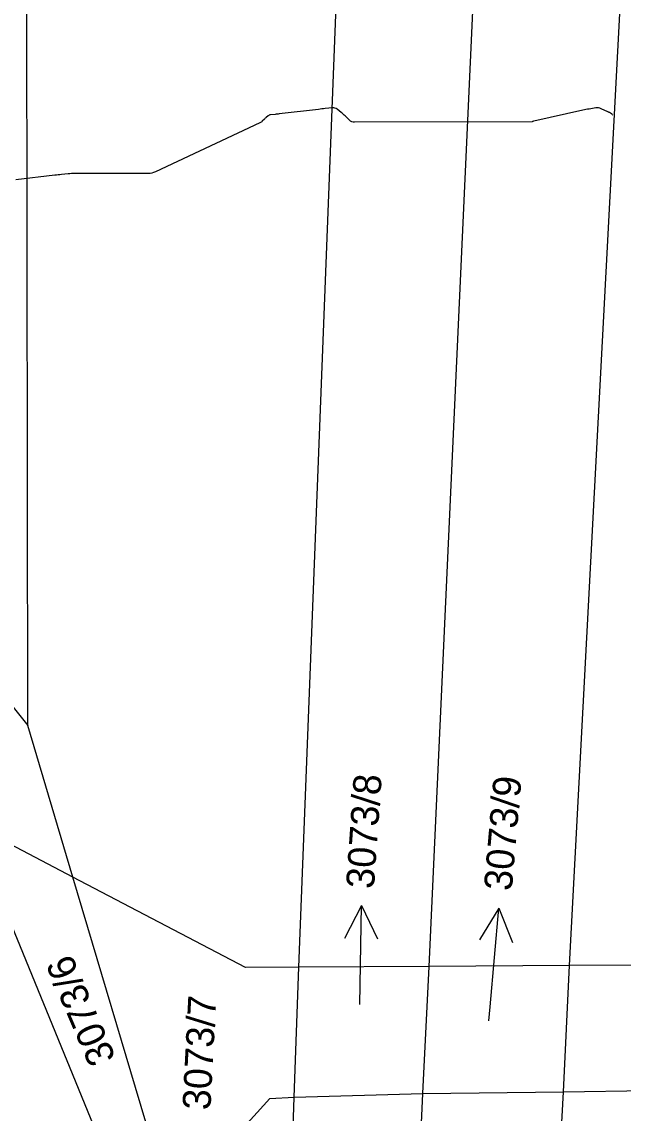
# Model space of a CAD drawing. Extents: x -534410 to -534262, y -1190162 to -1189584.
# Drawn here: x -534347.25 to -534329, y -1189946.91 to -1189913.8 of the extents above; entities that cross this region are included whole.
import ezdxf

# ---------------------------------------------------------------- set-up
doc = ezdxf.new("R2010")
doc.units = 0
for name, color, linetype in [('31', 7, 'Continuous'), ('Hranice parcel', 7, 'Continuous'), ('Parcelní čísla', 7, 'Continuous'), ('Pop  PČ popisy', 7, 'Continuous')]:
    doc.layers.add(name, color=color, linetype=linetype)

msp = doc.modelspace()

# ---------------------------------------------------------------- linework, layer by layer
at = {"layer": '31'}
msp.add_lwpolyline([(-534329.315, -1189916.632), (-534329.322, -1189916.618), (-534329.331, -1189916.606), (-534329.342, -1189916.596), (-534329.355, -1189916.587), (-534329.41, -1189916.555), (-534329.424, -1189916.547), (-534329.438, -1189916.54), (-534329.452, -1189916.533), (-534329.467, -1189916.526), (-534329.667, -1189916.436), (-534329.705, -1189916.421), (-534329.745, -1189916.413), (-534329.785, -1189916.41), (-534329.826, -1189916.414), (-534330.031, -1189916.445), (-534330.079, -1189916.453), (-534330.127, -1189916.462), (-534330.175, -1189916.471), (-534330.222, -1189916.481), (-534331.706, -1189916.814), (-534331.717, -1189916.816), (-534331.739, -1189916.819), (-534331.743, -1189916.821), (-534331.746, -1189916.824), (-534331.751, -1189916.83), (-534331.754, -1189916.833), (-534331.758, -1189916.834), (-534337.153, -1189916.844), (-534337.196, -1189916.841), (-534337.236, -1189916.829), (-534337.272, -1189916.81), (-534337.306, -1189916.783), (-534337.441, -1189916.654), (-534337.47, -1189916.627), (-534337.499, -1189916.6), (-534337.529, -1189916.575), (-534337.559, -1189916.55), (-534337.682, -1189916.451), (-534337.713, -1189916.429), (-534337.747, -1189916.415), (-534337.783, -1189916.409), (-534337.822, -1189916.409), (-534338.044, -1189916.433), (-534338.094, -1189916.438), (-534338.144, -1189916.443), (-534338.195, -1189916.449), (-534338.245, -1189916.455), (-534339.438, -1189916.593), (-534339.469, -1189916.597), (-534339.499, -1189916.6), (-534339.53, -1189916.604), (-534339.56, -1189916.607), (-534339.705, -1189916.623), (-534339.723, -1189916.626), (-534339.741, -1189916.632), (-534339.757, -1189916.64), (-534339.773, -1189916.651), (-534339.833, -1189916.7), (-534339.847, -1189916.713), (-534339.862, -1189916.726), (-534339.876, -1189916.739), (-534339.89, -1189916.752), (-534339.954, -1189916.815), (-534339.969, -1189916.829), (-534339.986, -1189916.842), (-534340.004, -1189916.853), (-534340.023, -1189916.863), (-534343.199, -1189918.354), (-534343.25, -1189918.374), (-534343.302, -1189918.389), (-534343.356, -1189918.398), (-534343.41, -1189918.401), (-534343.688, -1189918.401), (-534343.799, -1189918.401), (-534344.131, -1189918.401), (-534344.297, -1189918.401), (-534345.189, -1189918.401), (-534345.355, -1189918.401), (-534345.642, -1189918.401), (-534345.693, -1189918.402), (-534345.743, -1189918.404), (-534345.793, -1189918.407), (-534345.843, -1189918.412), (-534346.044, -1189918.433), (-534346.094, -1189918.438), (-534346.144, -1189918.443), (-534346.195, -1189918.449), (-534346.245, -1189918.455), (-534347.437, -1189918.593)], dxfattribs=at)
at = {"layer": 'Hranice parcel'}
for p, q in [((-534354.73, -1189925.6), (-534347.07, -1189935.15)), ((-534345.7, -1189939.75), (-534347.07, -1189935.15)), ((-534345.7, -1189939.75), (-534348.85, -1189938.1)), ((-534342.72, -1189949.77), (-534345.7, -1189939.75)), ((-534340.46, -1189942.49), (-534345.7, -1189939.75)), ((-534338.84, -1189942.48), (-534340.46, -1189942.49)), ((-534338.98, -1189946.42), (-534338.84, -1189942.48)), ((-534334.89, -1189942.46), (-534338.84, -1189942.48)), ((-534335.08, -1189946.31), (-534334.89, -1189942.46)), ((-534330.63, -1189942.43), (-534334.89, -1189942.46)), ((-534330.81, -1189946.26), (-534330.63, -1189942.43)), ((-534323.08, -1189942.39), (-534330.63, -1189942.43)), ((-534335.08, -1189946.31), (-534330.81, -1189946.26)), ((-534330.81, -1189946.26), (-534323.33, -1189946.13)), ((-534339.54, -1189960.43), (-534338.98, -1189946.42)), ((-534338.98, -1189946.42), (-534335.08, -1189946.31)), ((-534336.09, -1189968.55), (-534335.08, -1189946.31))]:
    msp.add_line(p, q, dxfattribs=at)
for points in [[(-534347.07, -1189935.15), (-534347.12, -1189900.1), (-534346.3, -1189826.77), (-534344.77, -1189736.43), (-534342.85, -1189658.07), (-534338.334, -1189584.47)], [(-534338.84, -1189942.48), (-534336.49, -1189881.83), (-534334.78, -1189743.85), (-534331.25, -1189619.05), (-534329.563, -1189584.47)], [(-534334.89, -1189942.46), (-534332.03, -1189880.06), (-534330.32, -1189744.92), (-534329.292, -1189689.47)], [(-534330.63, -1189942.43), (-534326.4, -1189862.47), (-534326.07, -1189744.82), (-534325.539, -1189689.47)], [(-534348.85, -1189938.1), (-534348.39, -1189939.21), (-534348.2, -1189939.68), (-534344.29, -1189949.21), (-534344.09, -1189949.7), (-534343.61, -1189950.82)], [(-534333.52, -1189974.6), (-534331.59, -1189960.61), (-534330.81, -1189946.26)], [(-534342.72, -1189949.77), (-534339.72, -1189946.46), (-534338.98, -1189946.42)]]:
    msp.add_lwpolyline(points, dxfattribs=at)
at = {"layer": 'Pop  PČ popisy'}
for p, q in [((-534336.941, -1189940.61), (-534337.459, -1189941.603)), ((-534336.993, -1189943.611), (-534336.941, -1189940.61)), ((-534336.941, -1189940.61), (-534336.457, -1189941.621)), ((-534332.773, -1189940.689), (-534333.36, -1189941.643)), ((-534333.035, -1189943.679), (-534332.773, -1189940.689)), ((-534332.773, -1189940.689), (-534332.362, -1189941.731)), ((-534333.075, -1189944.109), (-534333.035, -1189943.679))]:
    msp.add_line(p, q, dxfattribs=at)

# ---------------------------------------------------------------- texts
at = {"layer": 'Parcelní čísla'}
for s, rotation, p in [('3073/8', 86, (-534336.565, -1189940.116)), ('3073/9', 85, (-534332.381, -1189940.181)), ('3073/6', 113.2477, (-534344.387, -1189945.236)), ('3073/7', 87, (-534341.529, -1189946.826))]:
    msp.add_text(s, height=0.85, rotation=rotation, dxfattribs=at).set_placement(p)

doc.saveas('drawing.dxf')
